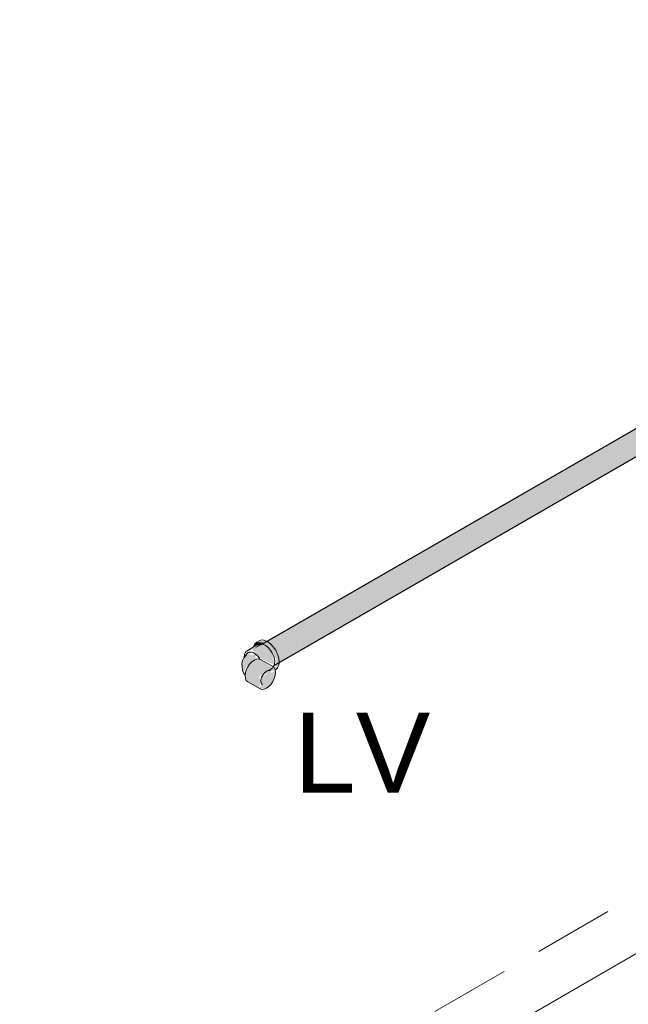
# Model space of a CAD drawing. Header units: millimetres. Extents: x 567 to 934, y -1 to 364.
# Tile 472 of 656: x 794.15 to 795.68, y 5.91 to 8.37. Entities that reach past the tile are written whole.
import ezdxf

# ---------------------------------------------------------------- set-up
doc = ezdxf.new("R2010")
doc.units = ezdxf.units.MM
doc.header["$MEASUREMENT"] = 0
doc.linetypes.add('JIS_02_2.0', pattern=[0.3, 0.2, -0.1])
doc.linetypes.add('NULL', pattern=[0])
for name, color, linetype, lineweight in [('AF-Condutos', 140, 'Continuous', 25), ('AF-Peça de utilização', 152, 'Continuous', 18), ('DI-Área do detalhe', 10, 'JIS_02_2.0', 0), ('Textos', 7, 'Continuous', 9)]:
    doc.layers.add(name, color=color, linetype=linetype, lineweight=lineweight)
doc.layers.add('ARQ FINA', color=8, linetype='Continuous')
doc.styles.add('Arial', font='arial.ttf')

msp = doc.modelspace()

# ---------------------------------------------------------------- hatches: boundary and pattern name
at = {"layer": 'AF-Condutos', "linetype": 'Continuous'}
for points in [[(797.4458, 8.3548), (797.4646, 8.3664), (794.7578, 6.8036)], [(797.4799, 8.3678), (797.4713, 8.3695), (794.7645, 6.8067)], [(797.4476, 8.3379), (794.782, 6.7987), (797.449, 8.3246), (794.7898, 6.789), (797.5019, 8.3403), (797.4966, 8.3518), (797.4799, 8.3678), (794.7731, 6.805)], [(794.7746, 6.8133), (794.7752, 6.8129), (797.4713, 8.3695)], [(797.4799, 8.3678), (794.7752, 6.8128), (794.7803, 6.8091)], [(794.7807, 6.8094), (794.7877, 6.802), (797.4476, 8.3379)], [(797.5019, 8.3403), (794.7951, 6.7776), (797.5038, 8.3291)], [(794.8021, 6.7816), (797.5019, 8.3403), (794.7968, 6.793)], [(794.7881, 6.8022), (794.795, 6.792), (797.449, 8.3246)], [(797.4966, 8.3146), (797.4133, 8.2666), (794.7898, 6.7519)], [(797.4763, 8.3029), (797.5019, 8.32), (797.4039, 8.2637), (794.7951, 6.7572)], [(797.5019, 8.32), (797.5038, 8.3291), (794.797, 6.7663)], [(794.8036, 6.7701), (797.5038, 8.3291), (794.8021, 6.7816)], [(797.4039, 8.2637), (794.8034, 6.77), (794.8042, 6.7624)], [(794.8044, 6.7603), (797.4133, 8.2666), (794.8042, 6.7625)]]:
    msp.add_hatch(color=151, dxfattribs=at).paths.add_polyline_path(points)
at = {"layer": 'AF-Peça de utilização', "linetype": 'Continuous'}
for points in [[(794.7241, 6.7901), (794.7352, 6.7911), (794.7566, 6.8075)], [(794.7942, 6.7423), (794.8032, 6.7539), (794.8032, 6.7715), (794.7956, 6.7912), (794.7824, 6.8076), (794.7671, 6.8164), (794.748, 6.8118), (794.7685, 6.8098), (794.7393, 6.7934), (794.739, 6.7895), (794.7589, 6.77), (794.7862, 6.7858), (794.7973, 6.7681)], [(794.7393, 6.7935), (794.7625, 6.8069), (794.7566, 6.8075)], [(794.7404, 6.801), (794.7685, 6.8098), (794.748, 6.8118)], [(794.719, 6.7767), (794.711, 6.7579), (794.7147, 6.7351), (794.7235, 6.7514), (794.7449, 6.7689), (794.7453, 6.7816), (794.7304, 6.7792), (794.735, 6.7867)], [(794.7926, 6.7547), (794.7862, 6.7858), (794.7592, 6.7702)], [(794.7565, 6.7685), (794.7474, 6.769), (794.7302, 6.7565), (794.7196, 6.7345), (794.7219, 6.7159), (794.7564, 6.6947), (794.7619, 6.7041), (794.7528, 6.698), (794.7584, 6.7093), (794.7543, 6.7272), (794.7942, 6.7423)], [(794.7656, 6.7265), (794.7626, 6.728), (794.7564, 6.6947), (794.7611, 6.6932), (794.7784, 6.7005), (794.7921, 6.7207), (794.7944, 6.7419), (794.786, 6.7344), (794.7802, 6.74)]]:
    msp.add_hatch(color=161, dxfattribs=at).paths.add_polyline_path(points)

# ---------------------------------------------------------------- linework, layer by layer
at = {"layer": 'AF-Condutos'}
for p, q in [((797.4457, 8.3555), (794.7578, 6.8036)), ((794.7898, 6.7519), (797.4135, 8.2667))]:
    msp.add_line(p, q, dxfattribs=at)
at = {"layer": 'AF-Peça de utilização'}
for p, q in [((794.7515, 6.8059), (794.7402, 6.7994)), ((794.7434, 6.8075), (794.7404, 6.801)), ((794.748, 6.8118), (794.7434, 6.8075)), ((794.7539, 6.8152), (794.748, 6.8118)), ((794.7566, 6.8075), (794.7515, 6.8059)), ((794.76, 6.8171), (794.7539, 6.8152)), ((794.7625, 6.8069), (794.7566, 6.8075)), ((794.7671, 6.8164), (794.76, 6.8171)), ((794.763, 6.8066), (794.7625, 6.8069)), ((794.7689, 6.8042), (794.763, 6.8066)), ((794.7745, 6.8133), (794.7671, 6.8164)), ((794.7752, 6.7995), (794.7689, 6.8042)), ((794.7747, 6.8132), (794.7745, 6.8133)), ((794.7824, 6.8076), (794.7747, 6.8132)), ((794.7895, 6.8001), (794.7824, 6.8076)), ((794.7178, 6.781), (794.7169, 6.7742)), ((794.7232, 6.7821), (794.717, 6.774)), ((794.7228, 6.7802), (794.717, 6.7733)), ((794.717, 6.7739), (794.7228, 6.7802)), ((794.7202, 6.7865), (794.7178, 6.781)), ((794.7241, 6.7901), (794.7202, 6.7865)), ((794.7263, 6.7853), (794.7232, 6.7821)), ((794.7388, 6.7986), (794.7241, 6.7901)), ((794.7303, 6.7868), (794.7263, 6.7853)), ((794.735, 6.7867), (794.7303, 6.7868)), ((794.7401, 6.7849), (794.735, 6.7867)), ((794.7402, 6.7994), (794.7388, 6.7986)), ((794.7403, 6.7848), (794.7401, 6.7849)), ((794.7404, 6.801), (794.7402, 6.7994)), ((794.7453, 6.7816), (794.7403, 6.7848)), ((794.7503, 6.777), (794.7453, 6.7816)), ((794.7812, 6.7933), (794.7752, 6.7995)), ((794.7862, 6.7858), (794.7812, 6.7933)), ((794.7902, 6.7777), (794.7862, 6.7858)), ((794.7956, 6.7912), (794.7895, 6.8001)), ((794.7914, 6.7734), (794.7902, 6.7777)), ((794.8002, 6.7814), (794.7956, 6.7912)), ((794.8032, 6.7715), (794.8002, 6.7814)), ((794.7127, 6.766), (794.711, 6.7579)), ((794.711, 6.7579), (794.7118, 6.7505)), ((794.7161, 6.7722), (794.7127, 6.766)), ((794.7168, 6.7731), (794.7161, 6.7722)), ((794.7169, 6.7739), (794.7164, 6.7732)), ((794.7164, 6.7732), (794.7169, 6.7738)), ((794.717, 6.7733), (794.7168, 6.7731)), ((794.7169, 6.7742), (794.717, 6.774)), ((794.717, 6.774), (794.7169, 6.7739)), ((794.7169, 6.7738), (794.717, 6.7739)), ((794.717, 6.7739), (794.717, 6.7733)), ((794.7302, 6.7565), (794.7255, 6.7496)), ((794.7356, 6.7623), (794.7302, 6.7565)), ((794.7415, 6.7665), (794.7356, 6.7623)), ((794.7474, 6.769), (794.7415, 6.7665)), ((794.7529, 6.7696), (794.7474, 6.769)), ((794.7547, 6.7713), (794.7503, 6.777)), ((794.7565, 6.7685), (794.7529, 6.7696)), ((794.7556, 6.7699), (794.7547, 6.7713)), ((794.7565, 6.7685), (794.7556, 6.7699)), ((794.7576, 6.7681), (794.7565, 6.7685)), ((794.7885, 6.7503), (794.7576, 6.7681)), ((794.7902, 6.7493), (794.7916, 6.7525)), ((794.7926, 6.7694), (794.7914, 6.7734)), ((794.7916, 6.7525), (794.7919, 6.753)), ((794.7919, 6.753), (794.7926, 6.7547)), ((794.7934, 6.7616), (794.7926, 6.7694)), ((794.7926, 6.7547), (794.7929, 6.7572)), ((794.7929, 6.7572), (794.7934, 6.7616)), ((794.8002, 6.7474), (794.8032, 6.7539)), ((794.8042, 6.7622), (794.8032, 6.7715)), ((794.8032, 6.7539), (794.8039, 6.76)), ((794.8039, 6.76), (794.8042, 6.7622)), ((794.7118, 6.7505), (794.7122, 6.7409)), ((794.7122, 6.7409), (794.7147, 6.7351)), ((794.7147, 6.7351), (794.719, 6.729)), ((794.719, 6.729), (794.7188, 6.7272)), ((794.7196, 6.7345), (794.719, 6.729)), ((794.7219, 6.7421), (794.7196, 6.7345)), ((794.7255, 6.7496), (794.7219, 6.7421)), ((794.7604, 6.7235), (794.7626, 6.7282)), ((794.7626, 6.7282), (794.7655, 6.7324)), ((794.7655, 6.7324), (794.7682, 6.7352)), ((794.7682, 6.7352), (794.7689, 6.7359)), ((794.7689, 6.7359), (794.7725, 6.7386)), ((794.7725, 6.7386), (794.7761, 6.7401)), ((794.7761, 6.7401), (794.7768, 6.7402)), ((794.7768, 6.7402), (794.7795, 6.7404)), ((794.779, 6.7415), (794.7862, 6.7456)), ((794.7795, 6.7404), (794.7803, 6.7402)), ((794.7803, 6.7402), (794.7824, 6.7395)), ((794.7862, 6.7456), (794.7902, 6.7493)), ((794.7899, 6.749), (794.7885, 6.7503)), ((794.79, 6.7489), (794.7899, 6.749)), ((794.7907, 6.7482), (794.79, 6.7489)), ((794.7902, 6.7493), (794.7902, 6.7493)), ((794.7921, 6.7469), (794.7907, 6.7482)), ((794.7942, 6.7423), (794.7921, 6.7469)), ((794.7921, 6.7207), (794.7944, 6.7283)), ((794.7942, 6.7423), (794.7956, 6.7431)), ((794.7944, 6.742), (794.7942, 6.7423)), ((794.7944, 6.7419), (794.7944, 6.742)), ((794.7952, 6.7356), (794.7944, 6.7419)), ((794.7944, 6.7283), (794.7952, 6.7356)), ((794.7956, 6.7431), (794.8002, 6.7474)), ((794.7188, 6.7272), (794.7196, 6.7209)), ((794.7196, 6.7209), (794.7219, 6.7159)), ((794.7219, 6.7159), (794.7255, 6.7126)), ((794.7255, 6.7126), (794.7564, 6.6947)), ((794.7585, 6.7144), (794.759, 6.7189)), ((794.759, 6.7105), (794.7585, 6.7144)), ((794.759, 6.7189), (794.7604, 6.7235)), ((794.7604, 6.7074), (794.759, 6.7105)), ((794.7626, 6.7054), (794.7604, 6.7074)), ((794.7784, 6.7005), (794.7838, 6.7063)), ((794.7838, 6.7063), (794.7885, 6.7132)), ((794.7885, 6.7132), (794.7921, 6.7207)), ((794.7564, 6.6947), (794.7611, 6.6932)), ((794.7611, 6.6932), (794.7666, 6.6938)), ((794.7666, 6.6938), (794.7725, 6.6963)), ((794.7725, 6.6963), (794.7784, 6.7005))]:
    msp.add_line(p, q, dxfattribs=at)
at = {"layer": 'ARQ FINA', "lineweight": 5}
msp.add_line((795.3088, 5.8076), (797.7856, 7.2376), dxfattribs=at)
at = {"layer": 'DI-Área do detalhe'}
msp.add_lwpolyline([(797.9118, 7.4563), (800.9408, 5.7075), (797.1839, 3.5384), (794.1548, 5.2872), (797.9118, 7.4563)], dxfattribs=at)

# ---------------------------------------------------------------- texts
at = {"layer": 'Textos', "linetype": 'NULL', "insert": (794.8408, 6.435), "char_height": 0.2, "width": 0.683537, "attachment_point": 7, "line_spacing_factor": 0.6, "style": 'Arial'}
msp.add_mtext('LV', dxfattribs=at)

doc.saveas('drawing.dxf')
